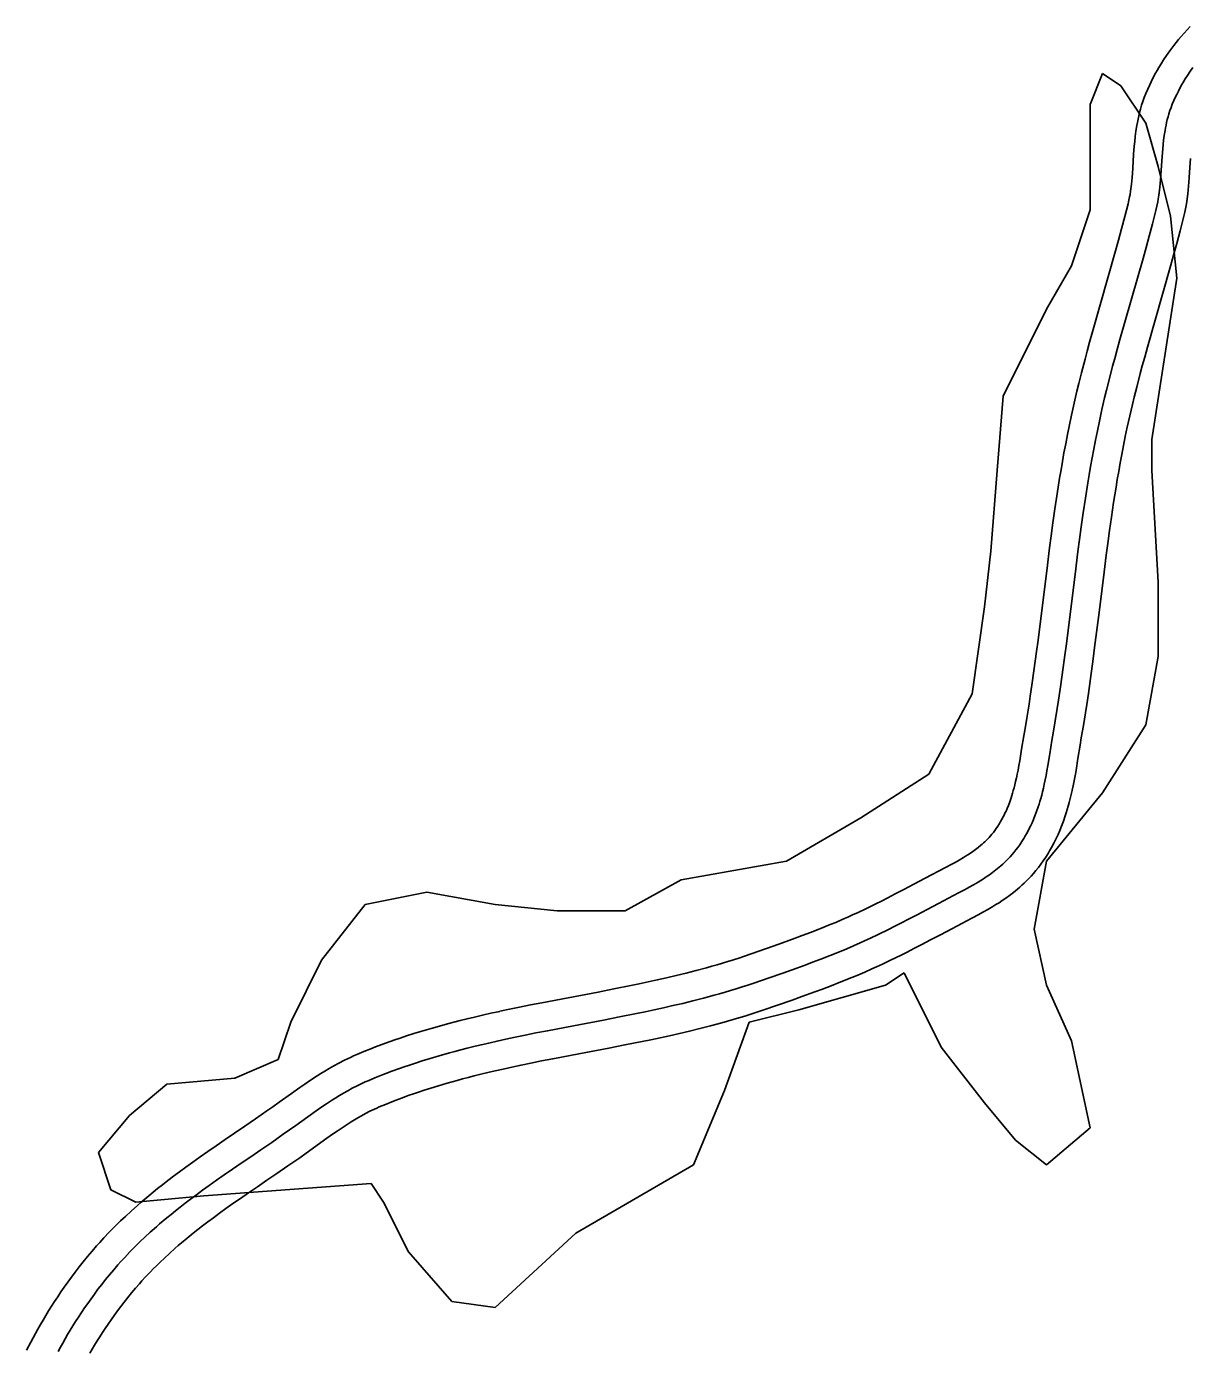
# Model space of a CAD drawing. Extents: x 3177385 to 3215275, y 903885 to 929304.
# Drawn here: x 3211737 to 3212349, y 913788 to 914483 of the extents above; entities that cross this region are included whole.
import ezdxf

# ---------------------------------------------------------------- set-up
doc = ezdxf.new("R2010")
doc.units = 0
doc.layers.add('V-ROAD-CNTR', color=7, linetype='Continuous')
doc.layers.add('V-SITE-VEGE', color=7, linetype='Continuous')

msp = doc.modelspace()

# ---------------------------------------------------------------- linework, layer by layer
at = {"layer": 'V-ROAD-CNTR'}
for points in [[(3212348.42, 914483.41), (3212346.75, 914481.64), (3212345.11, 914479.85), (3212343.61, 914478.14), (3212342.22, 914476.5), (3212340.95, 914474.94), (3212339.77, 914473.45), (3212338.69, 914472.04), (3212337.66, 914470.65), (3212335.87, 914468.13), (3212334.33, 914465.83), (3212333.02, 914463.77), (3212331.9, 914461.94), (3212330.96, 914460.3), (3212330.12, 914458.82), (3212328.79, 914456.31), (3212327.81, 914454.34), (3212327.07, 914452.81), (3212326.05, 914450.56), (3212325.06, 914448.22), (3212324.23, 914446.09), (3212323.49, 914444), (3212322.84, 914441.99), (3212322.27, 914440.05), (3212321.77, 914438.18), (3212321.34, 914436.38), (3212320.96, 914434.65), (3212320.63, 914432.99), (3212320.33, 914431.34), (3212319.86, 914428.35), (3212319.48, 914425.53), (3212319.19, 914422.94), (3212318.96, 914420.51), (3212318.62, 914416.19), (3212318.14, 914408.93), (3212317.96, 914406.33), (3212317.79, 914404.12), (3212317.62, 914402.23), (3212317.47, 914400.61), (3212317.32, 914399.28), (3212317, 914396.86), (3212316.74, 914395.15), (3212316.53, 914393.95), (3212316.16, 914392.09), (3212315.73, 914390.22), (3212314.01, 914383.53), (3212312.33, 914377.16), (3212310.7, 914371.18), (3212309.15, 914365.59), (3212297.02, 914323), (3212295.52, 914317.58), (3212294.23, 914312.85), (3212293.11, 914308.68), (3212291.21, 914301.4), (3212289.83, 914295.9), (3212288.82, 914291.74), (3212287.36, 914285.51), (3212285.97, 914279.26), (3212284.87, 914274.05), (3212283.86, 914269.02), (3212282.92, 914264.14), (3212282.04, 914259.41), (3212281.23, 914254.83), (3212280.47, 914250.39), (3212279.75, 914246.07), (3212278.45, 914237.77), (3212277.29, 914229.97), (3212276.25, 914222.66), (3212275.32, 914215.82), (3212274.48, 914209.4), (3212272.95, 914197.42), (3212270.36, 914176.52), (3212268.39, 914160.89), (3212267.64, 914155.08), (3212266.26, 914144.9), (3212265.18, 914137.29), (3212264.33, 914131.61), (3212263.68, 914127.37), (3212262.65, 914121), (3212261.57, 914114.59), (3212260.92, 914110.75), (3212259.78, 914103.65), (3212258.78, 914097.58), (3212258.34, 914095.04), (3212257.9, 914092.69), (3212257.47, 914090.51), (3212257.02, 914088.41)], [(3212349.8, 914461.84), (3212348.22, 914459.61), (3212346.88, 914457.62), (3212345.76, 914455.85), (3212344.8, 914454.27), (3212343.99, 914452.87), (3212343.29, 914451.63), (3212342.12, 914449.43), (3212341.28, 914447.75), (3212340.67, 914446.47), (3212339.79, 914444.53), (3212338.95, 914442.55), (3212338.28, 914440.85), (3212337.69, 914439.19), (3212337.18, 914437.58), (3212336.72, 914436.02), (3212336.31, 914434.49), (3212335.96, 914433.02), (3212335.64, 914431.58), (3212335.36, 914430.18), (3212335.12, 914428.83), (3212334.7, 914426.19), (3212334.37, 914423.72), (3212334.12, 914421.39), (3212333.91, 914419.21), (3212333.58, 914415.11), (3212333.11, 914407.92), (3212332.92, 914405.23), (3212332.74, 914402.89), (3212332.56, 914400.84), (3212332.38, 914399.05), (3212332.21, 914397.48), (3212331.86, 914394.76), (3212331.54, 914392.72), (3212331.28, 914391.2), (3212330.83, 914388.93), (3212330.3, 914386.67), (3212328.53, 914379.75), (3212326.82, 914373.27), (3212325.17, 914367.21), (3212323.59, 914361.53), (3212311.46, 914318.94), (3212309.98, 914313.61), (3212308.71, 914308.94), (3212307.61, 914304.85), (3212305.75, 914297.68), (3212304.39, 914292.29), (3212303.41, 914288.25), (3212301.98, 914282.17), (3212300.63, 914276.08), (3212299.56, 914271.03), (3212298.57, 914266.12), (3212297.66, 914261.35), (3212296.8, 914256.73), (3212296, 914252.25), (3212295.26, 914247.9), (3212294.56, 914243.68), (3212293.28, 914235.5), (3212292.13, 914227.82), (3212291.11, 914220.6), (3212290.19, 914213.83), (3212289.35, 914207.48), (3212287.83, 914195.55), (3212285.24, 914174.66), (3212283.27, 914158.98), (3212282.5, 914153.11), (3212281.11, 914142.83), (3212280.02, 914135.14), (3212279.16, 914129.37), (3212278.49, 914125.04), (3212277.46, 914118.56), (3212276.36, 914112.09), (3212275.73, 914108.32), (3212274.59, 914101.24), (3212273.57, 914095.07), (3212273.1, 914092.37), (3212272.63, 914089.85), (3212272.16, 914087.5), (3212271.7, 914085.3)], [(3212348.54, 914414.02), (3212348.07, 914406.91), (3212347.88, 914404.14), (3212347.69, 914401.66), (3212347.5, 914399.45), (3212347.3, 914397.48), (3212347.1, 914395.69), (3212346.71, 914392.65), (3212346.35, 914390.3), (3212346.02, 914388.45), (3212345.49, 914385.76), (3212344.87, 914383.11), (3212343.05, 914375.97), (3212341.3, 914369.38), (3212339.63, 914363.23), (3212338.03, 914357.47), (3212325.9, 914314.88), (3212324.44, 914309.63), (3212323.19, 914305.03), (3212322.12, 914301.02), (3212320.28, 914293.96), (3212318.95, 914288.69), (3212318, 914284.76), (3212316.61, 914278.83), (3212315.29, 914272.91), (3212314.25, 914268), (3212313.29, 914263.22), (3212312.4, 914258.57), (3212311.56, 914254.06), (3212310.78, 914249.67), (3212310.05, 914245.41), (3212309.37, 914241.29), (3212308.1, 914233.23), (3212306.98, 914225.66), (3212305.97, 914218.54), (3212305.06, 914211.84), (3212304.23, 914205.55), (3212302.72, 914193.68), (3212300.13, 914172.8), (3212298.15, 914157.08), (3212297.37, 914151.13), (3212295.97, 914140.77), (3212294.86, 914132.98), (3212293.99, 914127.12), (3212293.31, 914122.71), (3212292.26, 914116.13), (3212291.15, 914109.6), (3212290.53, 914105.88), (3212289.39, 914098.83), (3212288.36, 914092.55), (3212287.86, 914089.7), (3212287.36, 914087.02), (3212286.86, 914084.49), (3212286.37, 914082.19)], [(3212257.06, 914088.61), (3212256.62, 914086.66), (3212256.21, 914084.94), (3212255.8, 914083.36), (3212255.41, 914081.9), (3212255.02, 914080.55), (3212254.63, 914079.3), (3212254.28, 914078.18), (3212253.51, 914075.98), (3212252.82, 914074.14), (3212252.17, 914072.56), (3212251.58, 914071.19), (3212251.03, 914070), (3212250.53, 914068.97), (3212250.1, 914068.13), (3212249.24, 914066.53), (3212248.58, 914065.38), (3212248.1, 914064.58), (3212247.28, 914063.28), (3212246.45, 914062.03), (3212245.68, 914060.95), (3212244.93, 914059.96), (3212244.18, 914059.02), (3212243.43, 914058.14), (3212242.69, 914057.32), (3212241.95, 914056.53), (3212241.21, 914055.78), (3212240.48, 914055.08), (3212239.76, 914054.41), (3212239.03, 914053.76), (3212238.37, 914053.19), (3212236.89, 914051.99), (3212235.5, 914050.92), (3212234.15, 914049.95), (3212232.85, 914049.05), (3212231.58, 914048.21), (3212230.36, 914047.43), (3212229.23, 914046.74), (3212226.93, 914045.38), (3212224.89, 914044.22), (3212223.07, 914043.23), (3212219.7, 914041.44), (3212209.09, 914035.92), (3212203.08, 914032.73), (3212197.9, 914030), (3212193.41, 914027.64), (3212189.49, 914025.62), (3212186.07, 914023.87), (3212183.1, 914022.38), (3212177.86, 914019.81), (3212173.94, 914017.94), (3212170.99, 914016.58), (3212168.8, 914015.59), (3212165.47, 914014.12), (3212162.11, 914012.69), (3212159.22, 914011.5), (3212153.67, 914009.26), (3212148.82, 914007.37), (3212144.55, 914005.74), (3212140.82, 914004.35), (3212134.2, 914001.94), (3212129.24, 914000.17), (3212121.73, 913997.55), (3212114.2, 913994.97), (3212111.23, 913993.97), (3212108.31, 913993.03), (3212105.42, 913992.12), (3212102.56, 913991.25), (3212099.74, 913990.41), (3212096.95, 913989.61), (3212094.22, 913988.84), (3212088.75, 913987.37), (3212083.44, 913986.01), (3212078.26, 913984.74), (3212073.21, 913983.56), (3212068.3, 913982.45), (3212063.52, 913981.4), (3212058.87, 913980.42), (3212054.37, 913979.49), (3212045.54, 913977.72), (3212037.23, 913976.11), (3212021.53, 913973.13), (3212007.73, 913970.48), (3212001.65, 913969.29), (3211995.95, 913968.14), (3211990.6, 913967.03), (3211985.62, 913965.97)], [(3212271.7, 914085.3), (3212271.23, 914083.24), (3212270.77, 914081.32), (3212270.31, 914079.52), (3212269.85, 914077.84), (3212269.39, 914076.28), (3212268.95, 914074.81), (3212268.51, 914073.44), (3212267.62, 914070.88), (3212266.78, 914068.66), (3212266, 914066.73), (3212265.26, 914065.04), (3212264.58, 914063.58), (3212263.96, 914062.3), (3212263.4, 914061.19), (3212262.36, 914059.25), (3212261.53, 914057.8), (3212260.88, 914056.73), (3212259.87, 914055.12), (3212258.8, 914053.52), (3212257.78, 914052.08), (3212256.76, 914050.73), (3212255.74, 914049.46), (3212254.73, 914048.27), (3212253.73, 914047.16), (3212252.73, 914046.11), (3212251.76, 914045.12), (3212250.79, 914044.19), (3212249.84, 914043.31), (3212248.91, 914042.48), (3212248, 914041.69), (3212246.19, 914040.22), (3212244.46, 914038.89), (3212242.81, 914037.7), (3212241.23, 914036.61), (3212239.74, 914035.62), (3212238.32, 914034.72), (3212236.98, 914033.9), (3212234.44, 914032.39), (3212232.18, 914031.12), (3212230.19, 914030.03), (3212226.68, 914028.16), (3212216.06, 914022.64), (3212210.1, 914019.48), (3212204.89, 914016.72), (3212200.33, 914014.34), (3212196.34, 914012.27), (3212192.85, 914010.49), (3212189.78, 914008.95), (3212184.38, 914006.3), (3212180.31, 914004.36), (3212177.24, 914002.94), (3212174.92, 914001.89), (3212171.43, 914000.35), (3212167.91, 913998.86), (3212164.89, 913997.61), (3212159.2, 913995.32), (3212154.22, 913993.37), (3212149.84, 913991.71), (3212146.01, 913990.28), (3212139.28, 913987.83), (3212134.23, 913986.03), (3212126.63, 913983.37), (3212119.02, 913980.76), (3212115.92, 913979.73), (3212112.87, 913978.74), (3212109.86, 913977.79), (3212106.88, 913976.88), (3212103.95, 913976.01), (3212101.05, 913975.18), (3212098.2, 913974.38), (3212092.56, 913972.86), (3212087.08, 913971.46), (3212081.75, 913970.15), (3212076.58, 913968.94), (3212071.56, 913967.8), (3212066.68, 913966.74), (3212061.94, 913965.74), (3212057.35, 913964.79), (3212048.44, 913963.01), (3212040.06, 913961.38), (3212024.34, 913958.4), (3212010.59, 913955.76), (3212004.58, 913954.58), (3211998.95, 913953.44), (3211993.68, 913952.35), (3211988.75, 913951.3)], [(3212286.33, 914081.99), (3212285.84, 914079.83), (3212285.32, 914077.7), (3212284.81, 914075.68), (3212284.29, 914073.79), (3212283.77, 914072), (3212283.26, 914070.32), (3212282.74, 914068.7), (3212281.73, 914065.79), (3212280.75, 914063.18), (3212279.82, 914060.89), (3212278.95, 914058.9), (3212278.14, 914057.15), (3212277.4, 914055.63), (3212276.69, 914054.24), (3212275.47, 914051.97), (3212274.47, 914050.22), (3212273.66, 914048.87), (3212272.46, 914046.96), (3212271.16, 914045.01), (3212269.87, 914043.2), (3212268.58, 914041.5), (3212267.3, 914039.9), (3212266.02, 914038.4), (3212264.76, 914037), (3212263.52, 914035.68), (3212262.31, 914034.45), (3212261.11, 914033.29), (3212259.93, 914032.2), (3212258.79, 914031.19), (3212257.63, 914030.19), (3212255.49, 914028.44), (3212253.42, 914026.86), (3212251.47, 914025.44), (3212249.62, 914024.18), (3212247.9, 914023.04), (3212246.29, 914022.01), (3212244.73, 914021.05), (3212241.95, 914019.41), (3212239.48, 914018.01), (3212237.32, 914016.83), (3212233.66, 914014.88), (3212223.03, 914009.36), (3212217.11, 914006.22), (3212211.87, 914003.45), (3212207.26, 914001.03), (3212203.2, 913998.93), (3212199.62, 913997.11), (3212196.45, 913995.51), (3212190.91, 913992.79), (3212186.68, 913990.78), (3212183.48, 913989.3), (3212181.04, 913988.2), (3212177.39, 913986.59), (3212173.71, 913985.03), (3212170.55, 913983.72), (3212164.73, 913981.38), (3212159.62, 913979.38), (3212155.13, 913977.67), (3212151.2, 913976.2), (3212144.37, 913973.72), (3212139.22, 913971.88), (3212131.53, 913969.2), (3212123.83, 913966.56), (3212120.62, 913965.48), (3212117.43, 913964.45), (3212114.29, 913963.46), (3212111.2, 913962.52), (3212108.16, 913961.62), (3212105.15, 913960.75), (3212102.17, 913959.92), (3212096.37, 913958.35), (3212090.73, 913956.91), (3212085.25, 913955.57), (3212079.95, 913954.32), (3212074.81, 913953.16), (3212069.83, 913952.07), (3212065.02, 913951.05), (3212060.34, 913950.09), (3212051.33, 913948.29), (3212042.89, 913946.65), (3212027.15, 913943.66), (3212013.45, 913941.03), (3212007.51, 913939.87), (3212001.95, 913938.75), (3211996.76, 913937.67), (3211991.87, 913936.63)], [(3211985.53, 913965.95), (3211980.86, 913964.92), (3211976.45, 913963.92), (3211972.3, 913962.95), (3211968.42, 913962.02), (3211964.77, 913961.11), (3211961.36, 913960.24), (3211958.16, 913959.4), (3211955.14, 913958.58), (3211949.55, 913957.01), (3211944.64, 913955.56), (3211940.34, 913954.23), (3211936.59, 913953.03), (3211933.32, 913951.94), (3211930.45, 913950.96), (3211927.92, 913950.07), (3211923.58, 913948.49), (3211920.3, 913947.26), (3211917.83, 913946.29), (3211914.17, 913944.82), (3211910.5, 913943.29), (3211908.76, 913942.53), (3211907.08, 913941.77), (3211905.48, 913941.02), (3211903.91, 913940.25), (3211901.05, 913938.77), (3211898.38, 913937.32), (3211895.93, 913935.93), (3211893.67, 913934.59), (3211891.59, 913933.31), (3211889.64, 913932.08), (3211886.15, 913929.81), (3211883.13, 913927.76), (3211880.52, 913925.96), (3211876.09, 913922.83), (3211869.59, 913918.15), (3211866.39, 913915.86), (3211863.22, 913913.62), (3211857.22, 913909.46), (3211851.58, 913905.59), (3211846.26, 913901.97), (3211841.27, 913898.57), (3211836.58, 913895.36), (3211832.19, 913892.32), (3211828.07, 913889.44), (3211824.21, 913886.71), (3211820.6, 913884.1), (3211817.22, 913881.63), (3211814.06, 913879.27), (3211811.11, 913877.02), (3211808.35, 913874.88), (3211805.77, 913872.84), (3211803.37, 913870.89), (3211801.12, 913869.04), (3211799.02, 913867.28), (3211797.06, 913865.61), (3211795.2, 913863.99), (3211791.82, 913860.97), (3211788.86, 913858.24), (3211786.29, 913855.8), (3211784.06, 913853.62), (3211782.12, 913851.67), (3211780.4, 913849.92), (3211777.51, 913846.87), (3211775.34, 913844.5), (3211773.7, 913842.67), (3211771.31, 913839.93), (3211768.94, 913837.11), (3211766.71, 913834.37), (3211764.57, 913831.67), (3211762.51, 913828.99), (3211760.52, 913826.34), (3211758.61, 913823.71), (3211756.77, 913821.11), (3211754.99, 913818.55), (3211753.28, 913816), (3211751.63, 913813.49), (3211750.03, 913811.01), (3211748.5, 913808.55), (3211747.02, 913806.13), (3211745.58, 913803.73), (3211744.2, 913801.36), (3211742.87, 913799.03), (3211741.58, 913796.72), (3211740.33, 913794.43), (3211739.12, 913792.16), (3211736.88, 913787.85)], [(3211988.75, 913951.3), (3211984.13, 913950.28), (3211979.81, 913949.3), (3211975.77, 913948.36), (3211971.98, 913947.45), (3211968.44, 913946.57), (3211965.13, 913945.72), (3211962.03, 913944.9), (3211959.13, 913944.12), (3211953.7, 913942.59), (3211948.97, 913941.2), (3211944.84, 913939.92), (3211941.24, 913938.77), (3211938.1, 913937.73), (3211935.36, 913936.79), (3211932.97, 913935.95), (3211928.8, 913934.43), (3211925.68, 913933.25), (3211923.34, 913932.34), (3211919.85, 913930.94), (3211916.38, 913929.49), (3211914.85, 913928.83), (3211913.39, 913928.16), (3211911.99, 913927.5), (3211910.64, 913926.84), (3211908.06, 913925.51), (3211905.67, 913924.22), (3211903.47, 913922.96), (3211901.42, 913921.74), (3211899.51, 913920.58), (3211897.74, 913919.46), (3211894.45, 913917.31), (3211891.6, 913915.38), (3211889.12, 913913.67), (3211884.8, 913910.61), (3211878.34, 913905.97), (3211875.09, 913903.64), (3211871.82, 913901.33), (3211865.74, 913897.11), (3211860.04, 913893.2), (3211854.71, 913889.57), (3211849.73, 913886.18), (3211845.08, 913883), (3211840.74, 913880), (3211836.7, 913877.18), (3211832.93, 913874.5), (3211829.42, 913871.97), (3211826.14, 913869.57), (3211823.09, 913867.29), (3211820.25, 913865.13), (3211817.61, 913863.07), (3211815.14, 913861.12), (3211812.85, 913859.27), (3211810.71, 913857.51), (3211808.71, 913855.83), (3211806.85, 913854.25), (3211805.12, 913852.74), (3211801.9, 913849.86), (3211799.11, 913847.29), (3211796.7, 913845), (3211794.6, 913842.95), (3211792.79, 913841.13), (3211791.21, 913839.52), (3211788.48, 913836.64), (3211786.45, 913834.43), (3211784.94, 913832.75), (3211782.71, 913830.17), (3211780.5, 913827.55), (3211778.41, 913824.98), (3211776.39, 913822.44), (3211774.46, 913819.92), (3211772.59, 913817.43), (3211770.79, 913814.96), (3211769.05, 913812.51), (3211767.38, 913810.09), (3211765.77, 913807.69), (3211764.21, 913805.32), (3211762.71, 913802.98), (3211761.26, 913800.66), (3211759.86, 913798.37), (3211758.5, 913796.1), (3211757.2, 913793.86), (3211755.93, 913791.65), (3211754.71, 913789.46), (3211753.53, 913787.3)], [(3211991.97, 913936.65), (3211987.4, 913935.65), (3211983.18, 913934.69), (3211979.23, 913933.77), (3211975.55, 913932.88), (3211972.11, 913932.02), (3211968.9, 913931.2), (3211965.9, 913930.41), (3211963.12, 913929.66), (3211957.85, 913928.18), (3211953.3, 913926.83), (3211949.34, 913925.61), (3211945.9, 913924.51), (3211942.89, 913923.51), (3211940.28, 913922.62), (3211938.02, 913921.82), (3211934.01, 913920.37), (3211931.05, 913919.25), (3211928.86, 913918.39), (3211925.54, 913917.06), (3211922.26, 913915.69), (3211920.95, 913915.12), (3211919.7, 913914.55), (3211918.49, 913913.98), (3211917.37, 913913.43), (3211915.07, 913912.25), (3211912.97, 913911.11), (3211911.01, 913909.99), (3211909.16, 913908.9), (3211907.43, 913907.84), (3211905.84, 913906.83), (3211902.75, 913904.82), (3211900.07, 913903), (3211897.72, 913901.38), (3211893.51, 913898.4), (3211887.08, 913893.78), (3211883.79, 913891.42), (3211880.43, 913889.04), (3211874.25, 913884.76), (3211868.5, 913880.82), (3211863.16, 913877.18), (3211858.19, 913873.79), (3211853.58, 913870.64), (3211849.3, 913867.68), (3211845.33, 913864.91), (3211841.65, 913862.3), (3211838.24, 913859.84), (3211835.07, 913857.51), (3211832.13, 913855.32), (3211829.4, 913853.24), (3211826.86, 913851.27), (3211824.51, 913849.41), (3211822.32, 913847.64), (3211820.29, 913845.97), (3211818.4, 913844.38), (3211816.65, 913842.88), (3211815.04, 913841.48), (3211811.98, 913838.76), (3211809.37, 913836.34), (3211807.11, 913834.2), (3211805.15, 913832.29), (3211803.46, 913830.59), (3211802.01, 913829.11), (3211799.44, 913826.4), (3211797.56, 913824.36), (3211796.19, 913822.82), (3211794.1, 913820.42), (3211792.05, 913817.98), (3211790.1, 913815.59), (3211788.22, 913813.21), (3211786.41, 913810.85), (3211784.65, 913808.51), (3211782.97, 913806.2), (3211781.34, 913803.91), (3211779.77, 913801.63), (3211778.25, 913799.38), (3211776.79, 913797.16), (3211775.38, 913794.95), (3211774.01, 913792.77), (3211772.69, 913790.61), (3211771.42, 913788.48), (3211770.19, 913786.37)]]:
    msp.add_lwpolyline(points, dxfattribs=at)
at = {"layer": 'V-SITE-VEGE'}
for p, q in [((3212302.22, 914458.67), (3212295.71, 914442.38)), ((3212311.98, 914452.16), (3212302.22, 914458.67)), ((3212325.01, 914432.61), (3212311.98, 914452.16)), ((3212295.71, 914442.38), (3212295.71, 914386.99)), ((3212331.52, 914409.8), (3212325.01, 914432.61)), ((3212338.03, 914383.74), (3212331.52, 914409.8)), ((3212295.71, 914386.99), (3212285.94, 914357.67)), ((3212341.29, 914351.16), (3212338.03, 914383.74)), ((3212285.94, 914357.67), (3212272.92, 914334.86)), ((3212328.27, 914266.44), (3212341.29, 914351.16)), ((3212272.92, 914334.86), (3212250.12, 914289.25)), ((3212250.12, 914289.25), (3212246.87, 914250.15)), ((3212328.27, 914250.15), (3212328.27, 914266.44)), ((3212246.87, 914250.15), (3212243.61, 914207.8)), ((3212331.52, 914191.51), (3212328.27, 914250.15)), ((3212243.61, 914207.8), (3212240.35, 914178.47)), ((3212331.52, 914152.41), (3212331.52, 914191.51)), ((3212240.35, 914178.47), (3212233.84, 914132.86)), ((3212325.01, 914116.57), (3212331.52, 914152.41)), ((3212233.84, 914132.86), (3212211.05, 914090.51)), ((3212302.22, 914080.73), (3212325.01, 914116.57)), ((3212211.05, 914090.51), (3212175.24, 914067.7)), ((3212272.92, 914044.89), (3212302.22, 914080.73)), ((3212175.24, 914067.7), (3212136.17, 914044.89)), ((3212136.17, 914044.89), (3212080.82, 914035.12)), ((3212266.4, 914009.05), (3212272.92, 914044.89)), ((3212080.82, 914035.12), (3212051.51, 914018.83)), ((3211947.33, 914028.6), (3211914.77, 914022.09)), ((3211983.14, 914022.09), (3211947.33, 914028.6)), ((3211914.77, 914022.09), (3211891.98, 913992.76)), ((3212015.7, 914018.83), (3211983.14, 914022.09)), ((3212051.51, 914018.83), (3212015.7, 914018.83)), ((3212272.92, 913979.73), (3212266.4, 914009.05)), ((3211891.98, 913992.76), (3211875.7, 913960.18)), ((3212188.26, 913979.73), (3212198.03, 913986.25)), ((3212198.03, 913986.25), (3212217.56, 913947.15)), ((3212142.68, 913966.7), (3212188.26, 913979.73)), ((3212285.94, 913950.41), (3212272.92, 913979.73)), ((3212116.63, 913960.18), (3212142.68, 913966.7)), ((3211875.7, 913960.18), (3211869.19, 913940.63)), ((3212103.61, 913924.34), (3212116.63, 913960.18)), ((3212295.71, 913904.79), (3212285.94, 913950.41)), ((3212217.56, 913947.15), (3212240.35, 913917.83)), ((3211869.19, 913940.63), (3211846.4, 913930.86)), ((3211810.58, 913927.6), (3211791.04, 913911.31)), ((3211846.4, 913930.86), (3211810.58, 913927.6)), ((3212087.33, 913885.24), (3212103.61, 913924.34)), ((3212240.35, 913917.83), (3212256.64, 913898.28)), ((3211791.04, 913911.31), (3211774.76, 913891.76)), ((3212272.92, 913885.24), (3212295.71, 913904.79)), ((3212256.64, 913898.28), (3212272.92, 913885.24)), ((3211774.76, 913891.76), (3211781.28, 913872.21)), ((3212025.47, 913849.41), (3212087.33, 913885.24)), ((3211781.28, 913872.21), (3211794.3, 913865.7)), ((3211830.12, 913868.96), (3211918.02, 913875.47)), ((3211918.02, 913875.47), (3211924.53, 913865.7)), ((3211794.3, 913865.7), (3211830.12, 913868.96)), ((3211924.53, 913865.7), (3211937.56, 913839.63)), ((3211983.14, 913810.31), (3212025.47, 913849.41)), ((3211937.56, 913839.63), (3211960.35, 913813.57)), ((3211960.35, 913813.57), (3211983.14, 913810.31))]:
    msp.add_line(p, q, dxfattribs=at)

doc.saveas('drawing.dxf')
